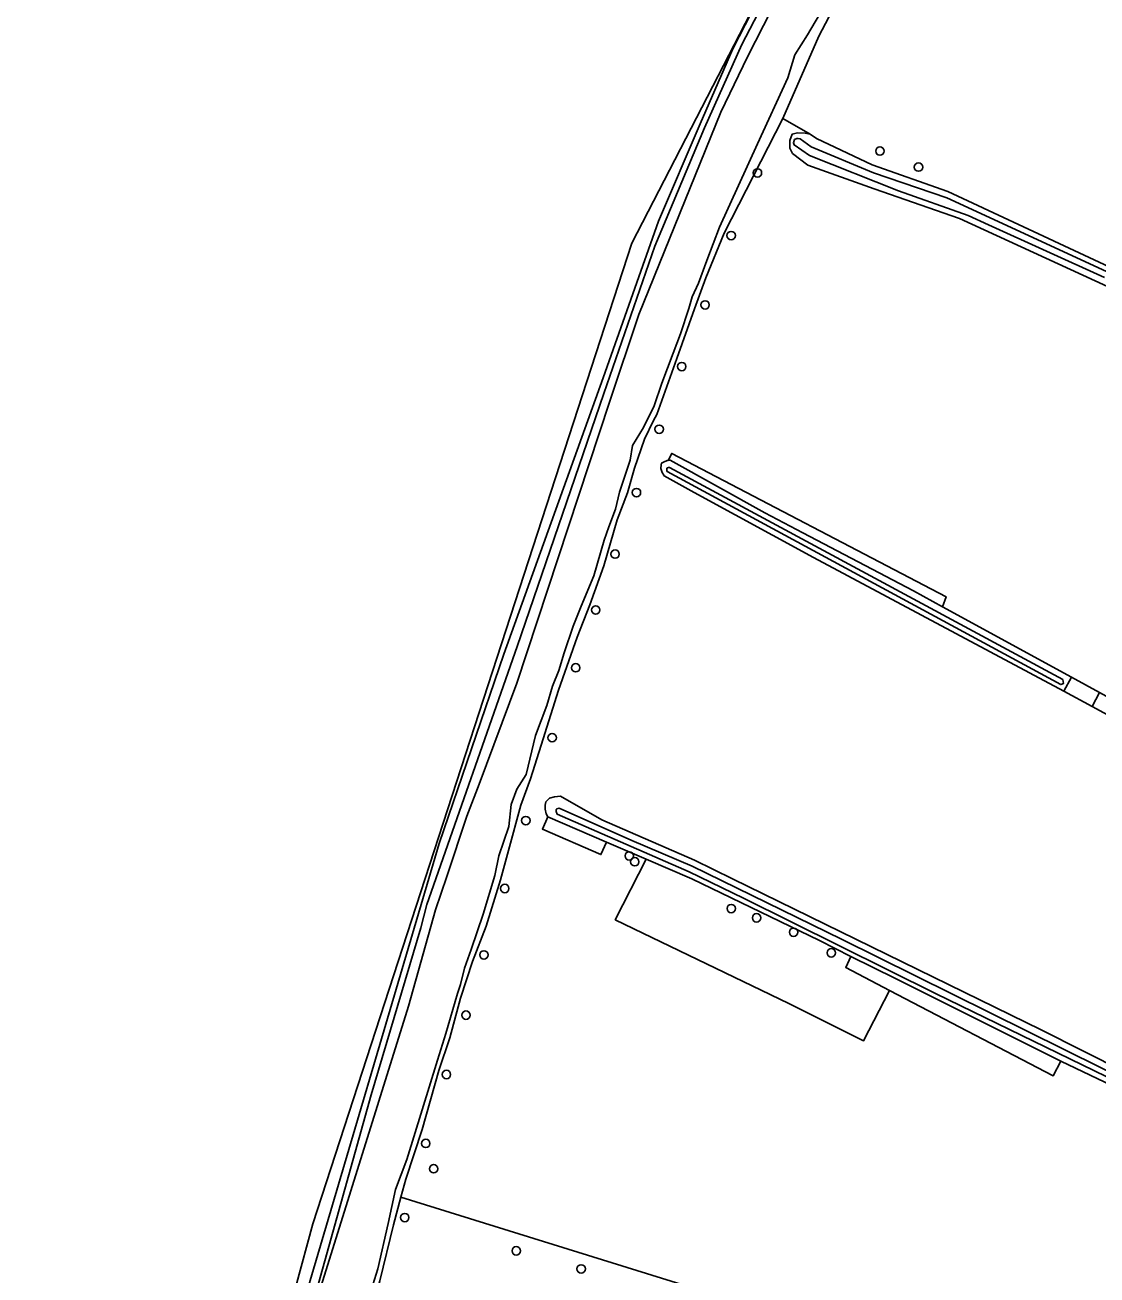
# Model space of a CAD drawing. Extents: x 159626 to 160723, y 388173 to 389416.
# Drawn here: x 159710 to 159834.4, y 388704.1 to 388849 of the extents above; entities that cross this region are included whole.
import ezdxf

# ---------------------------------------------------------------- set-up
doc = ezdxf.new("R2010")
doc.units = 0
for name, color, linetype in [('IMGEO_Boom', 7, 'Continuous'), ('IMGEO_Grasland_agrarisch', 7, 'Continuous'), ('IMGEO_Grasland_overig', 7, 'Continuous'), ('IMGEO_Loofbos', 7, 'Continuous'), ('IMGEO_Oever', 7, 'Continuous'), ('IMGEO_Rijbaan_lokaal_onverhard', 7, 'Continuous'), ('IMGEO_Waterloop', 7, 'Continuous')]:
    doc.layers.add(name, color=color, linetype=linetype)

msp = doc.modelspace()

# ---------------------------------------------------------------- linework, layer by layer
at = {"layer": 'IMGEO_Boom'}
for centre in [(159809.25, 388834.41), (159795.04, 388831.87), (159813.73, 388832.55), (159791.99, 388824.6), (159788.96, 388816.56), (159786.26, 388809.41), (159783.64, 388802.14), (159781, 388794.79), (159778.52, 388787.66), (159776.27, 388781.18), (159773.95, 388774.48), (159771.22, 388766.37), (159768.16, 388756.75), (159780.17, 388752.66), (159780.8, 388751.98), (159765.72, 388748.88), (159792, 388746.55), (159794.94, 388745.48), (159799.23, 388743.8), (159763.3, 388741.17), (159803.61, 388741.42), (159761.22, 388734.19), (159758.95, 388727.31), (159756.55, 388719.31), (159757.47, 388716.38), (159754.11, 388710.71), (159767.05, 388706.85), (159774.58, 388704.76)]:
    msp.add_circle(centre, 0.489, dxfattribs=at)
at = {"layer": 'IMGEO_Grasland_agrarisch'}
for points in [[(159855.7, 388809.49), (159818.48, 388826.57), (159808.59, 388830.01), (159800.88, 388832.78), (159799.11, 388834.14), (159798.79, 388834.75), (159798.79, 388835.64), (159799.08, 388836.37), (159799.7, 388836.53), (159800.58, 388836.48), (159801.17, 388836.36), (159797.98, 388838.18), (159791.19, 388824.88), (159789.04, 388819.71), (159787.75, 388816.1), (159785.67, 388810.35), (159783.35, 388803.86), (159782.99, 388803.14), (159781.94, 388800.99), (159780.79, 388797.61), (159779.98, 388794.75), (159778.76, 388791.63), (159777.23, 388786.3), (159775.58, 388781.78), (159774.11, 388778.04), (159771.97, 388771.87), (159769.95, 388765.5), (159768.72, 388761.59), (159767.6, 388758.54), (159766.15, 388753.27), (159765.24, 388749.9), (159763.58, 388744.52), (159761.99, 388740.42), (159760.59, 388736.14), (159759.36, 388731.55), (159758.08, 388727.76), (159756.12, 388720.93), (159754.23, 388715.18), (159753.67, 388713.08), (159831.82, 388688.81)], [(159862.6, 388754.41), (159833.87, 388770), (159830.61, 388771.77), (159801.54, 388787.28), (159787.7, 388794.79), (159784.22, 388796.73), (159784.18, 388796.82), (159784, 388797.14), (159783.83, 388797.57), (159783.86, 388798), (159783.9, 388798.2), (159784.15, 388798.32), (159784.56, 388798.52), (159784.69, 388798.53), (159785.1, 388799.34), (159816.95, 388782.69), (159816.53, 388781.56), (159831.48, 388773.38), (159834.72, 388771.6)], [(159846.45, 388721.13), (159830.23, 388728.85), (159829.35, 388727.14), (159810.35, 388737.06), (159807.34, 388731.2), (159798.67, 388735.53), (159778.54, 388745.26), (159782.12, 388752.28), (159777.54, 388754.26), (159776.88, 388752.81), (159770.08, 388755.77), (159770.71, 388757.2), (159770.51, 388757.54), (159770.39, 388758.07), (159770.42, 388758.53), (159770.49, 388758.94), (159770.91, 388759.36), (159771.51, 388759.49), (159772.19, 388759.59), (159776.99, 388756.83), (159787.72, 388752.17), (159792.15, 388750), (159827.96, 388732.48), (159852.04, 388720.33)]]:
    msp.add_lwpolyline(points, dxfattribs=at)
at = {"layer": 'IMGEO_Grasland_overig'}
for points in [[(159731.45, 388548.21), (159726.85, 388581.46), (159726.32, 388589.1), (159725.74, 388597.34), (159726.4, 388608.14), (159726.85, 388613.42), (159728.42, 388622.91), (159730.41, 388633.75), (159732.88, 388648.5), (159734.9, 388663.63), (159736.64, 388673.34), (159737, 388675.35), (159738.39, 388683.06), (159742.71, 388698.09), (159750.23, 388724.96), (159755.99, 388744.32), (159756.66, 388747.03), (159767.16, 388776.96), (159777.23, 388806.3), (159783.12, 388823.37), (159788.88, 388837.11), (159793.24, 388846.78), (159798.4, 388856.74)], [(159795.78, 388853.28), (159792.19, 388846.27), (159788.38, 388837.57), (159783.56, 388826.26), (159777.15, 388808.12), (159765.61, 388776.06), (159758.1, 388754.08), (159741.42, 388697.65), (159736.04, 388675.52), (159735.67, 388673.51), (159734.83, 388667.52), (159731.62, 388644.61), (159727.41, 388619.7), (159726.13, 388609.99), (159725.39, 388597.53), (159725.3, 388587.09), (159727.32, 388576.19), (159731.35, 388546.51)]]:
    msp.add_lwpolyline(points, dxfattribs=at)
for points in [[(159784.69, 388798.53), (159784.93, 388798.55), (159795.88, 388792.43), (159800.31, 388790.12), (159813.14, 388783.42), (159816.53, 388781.56), (159816.95, 388782.69), (159785.1, 388799.34)], [(159834.72, 388771.6), (159831.48, 388773.38), (159830.61, 388771.77), (159833.87, 388770)], [(159770.71, 388757.2), (159770.08, 388755.77), (159776.88, 388752.81), (159777.54, 388754.26)], [(159811.06, 388738.43), (159805.88, 388741.01), (159805.29, 388739.7), (159810.35, 388737.06), (159829.35, 388727.14), (159830.23, 388728.85)]]:
    msp.add_lwpolyline(points, close=True, dxfattribs=at)
at = {"layer": 'IMGEO_Loofbos'}
for points in [[(159801.17, 388836.36), (159801.88, 388835.86), (159808.37, 388832.8), (159817.15, 388829.72), (159850.5, 388814.13), (159851.42, 388813.7), (159865.67, 388807.72), (159888.51, 388796.36), (159898.57, 388790.85), (159897.99, 388789.88), (159902.71, 388787.61), (159914.67, 388815.16), (159918.38, 388822.46), (159920.66, 388825.55), (159923.24, 388828.34), (159926.83, 388831.6), (159927.68, 388832.16), (159913.67, 388847.74), (159875.72, 388888.29), (159863.45, 388901.37)], [(159807.65, 388858.2), (159802.18, 388847.73), (159797.98, 388838.18), (159801.17, 388836.36)]]:
    msp.add_lwpolyline(points, dxfattribs=at)
for points in [[(159802.25, 388742.83), (159787.42, 388750), (159782.12, 388752.28), (159778.54, 388745.26), (159798.67, 388735.53), (159807.34, 388731.2), (159810.35, 388737.06), (159805.29, 388739.7), (159805.88, 388741.01)], [(159753.67, 388713.08), (159752.82, 388709.86), (159751.23, 388703.38), (159750.99, 388702.52), (159829.24, 388679.87), (159830.04, 388679.64), (159831.82, 388688.81)]]:
    msp.add_lwpolyline(points, close=True, dxfattribs=at)
at = {"layer": 'IMGEO_Oever'}
for points in [[(159807.27, 388858.78), (159800.84, 388847.9), (159799.39, 388845.57), (159798.55, 388842.88), (159795.03, 388835.23), (159790.64, 388825.58), (159789.16, 388821.73), (159788.21, 388819.1), (159787.48, 388817.51), (159787.08, 388816.13), (159786.1, 388813.22), (159785.27, 388810.96), (159783.96, 388807.5), (159783.04, 388804.87), (159781.82, 388802.33), (159780.56, 388800.25), (159780.29, 388798.57), (159779.05, 388794.84), (159778.56, 388792.87), (159777.78, 388790.83), (159777.26, 388789.26), (159776.05, 388785.14), (159775.35, 388783.46), (159774.52, 388781.41), (159773.66, 388779.3), (159772.62, 388776.21), (159772.01, 388774.16), (159771.25, 388772.33), (159770.61, 388770.09), (159769.29, 388766.64), (159768.19, 388762.11), (159767.12, 388760.39), (159766.48, 388758.62), (159766.2, 388756.05), (159765.04, 388752.66), (159764.55, 388750.39), (159763.2, 388745.9), (159761.81, 388741.8), (159761.05, 388739.64), (159760.59, 388737.74), (159760.24, 388736.7), (159758.9, 388732.07), (159757.93, 388728.98), (159754.35, 388717.45), (159753.06, 388713.96), (159752.21, 388710.04), (159750.98, 388704.78), (159749.45, 388699.83)], [(159751.23, 388703.38), (159752.82, 388709.86), (159753.67, 388713.08), (159754.23, 388715.18), (159756.12, 388720.93), (159758.08, 388727.76), (159759.36, 388731.55), (159760.59, 388736.14), (159761.99, 388740.42), (159763.58, 388744.52), (159765.24, 388749.9), (159766.15, 388753.27), (159767.6, 388758.54), (159768.72, 388761.59), (159769.95, 388765.5), (159771.97, 388771.87), (159774.11, 388778.04), (159775.58, 388781.78), (159777.23, 388786.3), (159778.76, 388791.63), (159779.98, 388794.75), (159780.79, 388797.61), (159781.94, 388800.99), (159782.99, 388803.14), (159783.35, 388803.86), (159785.67, 388810.35), (159787.75, 388816.1), (159789.04, 388819.71), (159791.19, 388824.88), (159797.98, 388838.18), (159802.18, 388847.73), (159807.65, 388858.2)], [(159798.4, 388856.74), (159793.24, 388846.78), (159788.88, 388837.11), (159783.12, 388823.37), (159777.23, 388806.3), (159767.16, 388776.96), (159756.66, 388747.03), (159755.99, 388744.32), (159750.23, 388724.96), (159742.71, 388698.09), (159738.39, 388683.06), (159737, 388675.35), (159736.64, 388673.34), (159734.9, 388663.63), (159732.88, 388648.5), (159730.41, 388633.75), (159728.42, 388622.91), (159726.85, 388613.42), (159726.4, 388608.14), (159725.74, 388597.34), (159726.32, 388589.1), (159726.85, 388581.46), (159731.45, 388548.21)], [(159744.42, 388702.8), (159754.55, 388735.23), (159757.69, 388746.4), (159759, 388750.26), (159761.3, 388757.26), (159762.76, 388760.96), (159767.13, 388772.7), (159777.89, 388805.27), (159781.26, 388815.45), (159790.79, 388838.9), (159793.87, 388845.33), (159799.48, 388856.36)], [(159850.5, 388814.13), (159817.15, 388829.72), (159808.37, 388832.8), (159801.88, 388835.86), (159801.17, 388836.36), (159800.58, 388836.48), (159799.7, 388836.53), (159799.08, 388836.37), (159798.79, 388835.64), (159798.79, 388834.75), (159799.11, 388834.14), (159800.88, 388832.78), (159808.59, 388830.01), (159818.48, 388826.57), (159855.7, 388809.49)], [(159835.31, 388819.75), (159821.84, 388825.83), (159819.48, 388826.92), (159811.39, 388829.79), (159801.08, 388833.88), (159799.29, 388835.12), (159799.21, 388835.35), (159799.35, 388835.73), (159799.6, 388835.85), (159799.78, 388835.85), (159799.99, 388835.83), (159801.26, 388834.91), (159808.49, 388831.87), (159817.03, 388828.99), (159837.57, 388819.51)], [(159852.04, 388720.33), (159827.96, 388732.48), (159792.15, 388750), (159787.72, 388752.17), (159776.99, 388756.83), (159772.19, 388759.59), (159771.51, 388759.49), (159770.91, 388759.36), (159770.49, 388758.94), (159770.42, 388758.53), (159770.39, 388758.07), (159770.51, 388757.54), (159770.71, 388757.2), (159777.54, 388754.26), (159782.12, 388752.28), (159787.42, 388750), (159802.25, 388742.83), (159805.88, 388741.01), (159811.06, 388738.43), (159830.23, 388728.85), (159846.45, 388721.13)]]:
    msp.add_lwpolyline(points, dxfattribs=at)
for points in [[(159816.53, 388781.56), (159813.14, 388783.42), (159800.31, 388790.12), (159795.88, 388792.43), (159784.93, 388798.55), (159784.69, 388798.53), (159784.56, 388798.52), (159784.15, 388798.32), (159783.9, 388798.2), (159783.86, 388798), (159783.83, 388797.57), (159784, 388797.14), (159784.18, 388796.82), (159784.22, 388796.73), (159787.7, 388794.79), (159801.54, 388787.28), (159830.61, 388771.77), (159831.48, 388773.38)], [(159830.46, 388773.1), (159830.56, 388772.66), (159830.23, 388772.52), (159784.58, 388797.24), (159784.52, 388797.36), (159784.52, 388797.55), (159784.58, 388797.66), (159784.7, 388797.71), (159784.85, 388797.69)], [(159840.44, 388768.47), (159834.72, 388771.6), (159833.87, 388770), (159862.6, 388754.41), (159870.69, 388750), (159883.54, 388742.99), (159884.3, 388744.63), (159874.64, 388750), (159857.42, 388759.3)], [(159780.48, 388754.44), (159787.46, 388751.48), (159804.79, 388743.02), (159839.2, 388725.94), (159868.61, 388711.69), (159868.88, 388711.31), (159868.74, 388710.93), (159868.48, 388710.95), (159858.88, 388715.72), (159838.36, 388725.69), (159815.77, 388736.68), (159793.43, 388747.75), (159787.13, 388750.83), (159771.79, 388757.49), (159771.68, 388757.81), (159771.68, 388758.04), (159771.78, 388758.13), (159772.02, 388758.21)]]:
    msp.add_lwpolyline(points, close=True, dxfattribs=at)
at = {"layer": 'IMGEO_Rijbaan_lokaal_onverhard'}
for points in [[(159928.87, 388964.54), (159951.42, 388976.62), (159960.75, 388981.08), (159964.61, 388981.95), (159963.47, 388983.59), (159952.51, 388979.13), (159907.22, 388952.05), (159835.7, 388900.18), (159811.86, 388879.74), (159798.61, 388858.92), (159780.45, 388823.71), (159743.44, 388710), (159733.6, 388673.66), (159726.07, 388622.77), (159723.8, 388589.08), (159732.88, 388524.72), (159741.59, 388501.25), (159741.96, 388488.76), (159710.93, 388443.71), (159710.05, 388437.2)], [(159731.35, 388546.51), (159727.32, 388576.19), (159725.3, 388587.09), (159725.39, 388597.53), (159726.13, 388609.99), (159727.41, 388619.7), (159731.62, 388644.61), (159734.83, 388667.52), (159735.67, 388673.51), (159736.04, 388675.52), (159741.42, 388697.65), (159758.1, 388754.08), (159765.61, 388776.06), (159777.15, 388808.12), (159783.56, 388826.26), (159788.38, 388837.57), (159792.19, 388846.27), (159795.78, 388853.28)]]:
    msp.add_lwpolyline(points, dxfattribs=at)
at = {"layer": 'IMGEO_Waterloop'}
for points in [[(159749.45, 388699.83), (159750.98, 388704.78), (159752.21, 388710.04), (159753.06, 388713.96), (159754.35, 388717.45), (159757.93, 388728.98), (159758.9, 388732.07), (159760.24, 388736.7), (159760.59, 388737.74), (159761.05, 388739.64), (159761.81, 388741.8), (159763.2, 388745.9), (159764.55, 388750.39), (159765.04, 388752.66), (159766.2, 388756.05), (159766.48, 388758.62), (159767.12, 388760.39), (159768.19, 388762.11), (159769.29, 388766.64), (159770.61, 388770.09), (159771.25, 388772.33), (159772.01, 388774.16), (159772.62, 388776.21), (159773.66, 388779.3), (159774.52, 388781.41), (159775.35, 388783.46), (159776.05, 388785.14), (159777.26, 388789.26), (159777.78, 388790.83), (159778.56, 388792.87), (159779.05, 388794.84), (159780.29, 388798.57), (159780.56, 388800.25), (159781.82, 388802.33), (159783.04, 388804.87), (159783.96, 388807.5), (159785.27, 388810.96), (159786.1, 388813.22), (159787.08, 388816.13), (159787.48, 388817.51), (159788.21, 388819.1), (159789.16, 388821.73), (159790.64, 388825.58), (159795.03, 388835.23), (159798.55, 388842.88), (159799.39, 388845.57), (159800.84, 388847.9), (159807.27, 388858.78)], [(159799.48, 388856.36), (159793.87, 388845.33), (159790.79, 388838.9), (159781.26, 388815.45), (159777.89, 388805.27), (159767.13, 388772.7), (159762.76, 388760.96), (159761.3, 388757.26), (159759, 388750.26), (159757.69, 388746.4), (159754.55, 388735.23), (159744.42, 388702.8)], [(159837.57, 388819.51), (159817.03, 388828.99), (159808.49, 388831.87), (159801.26, 388834.91), (159799.99, 388835.83), (159799.78, 388835.85), (159799.6, 388835.85), (159799.35, 388835.73), (159799.21, 388835.35), (159799.29, 388835.12), (159801.08, 388833.88), (159811.39, 388829.79), (159819.48, 388826.92), (159821.84, 388825.83), (159835.31, 388819.75)]]:
    msp.add_lwpolyline(points, dxfattribs=at)
for points in [[(159784.85, 388797.69), (159784.7, 388797.71), (159784.58, 388797.66), (159784.52, 388797.55), (159784.52, 388797.36), (159784.58, 388797.24), (159830.23, 388772.52), (159830.56, 388772.66), (159830.46, 388773.1)], [(159804.79, 388743.02), (159787.46, 388751.48), (159780.48, 388754.44), (159772.02, 388758.21), (159771.78, 388758.13), (159771.68, 388758.04), (159771.68, 388757.81), (159771.79, 388757.49), (159787.13, 388750.83), (159793.43, 388747.75), (159815.77, 388736.68), (159838.36, 388725.69), (159858.88, 388715.72), (159868.48, 388710.95), (159868.74, 388710.93), (159868.88, 388711.31), (159868.61, 388711.69), (159839.2, 388725.94)]]:
    msp.add_lwpolyline(points, close=True, dxfattribs=at)

doc.saveas('drawing.dxf')
